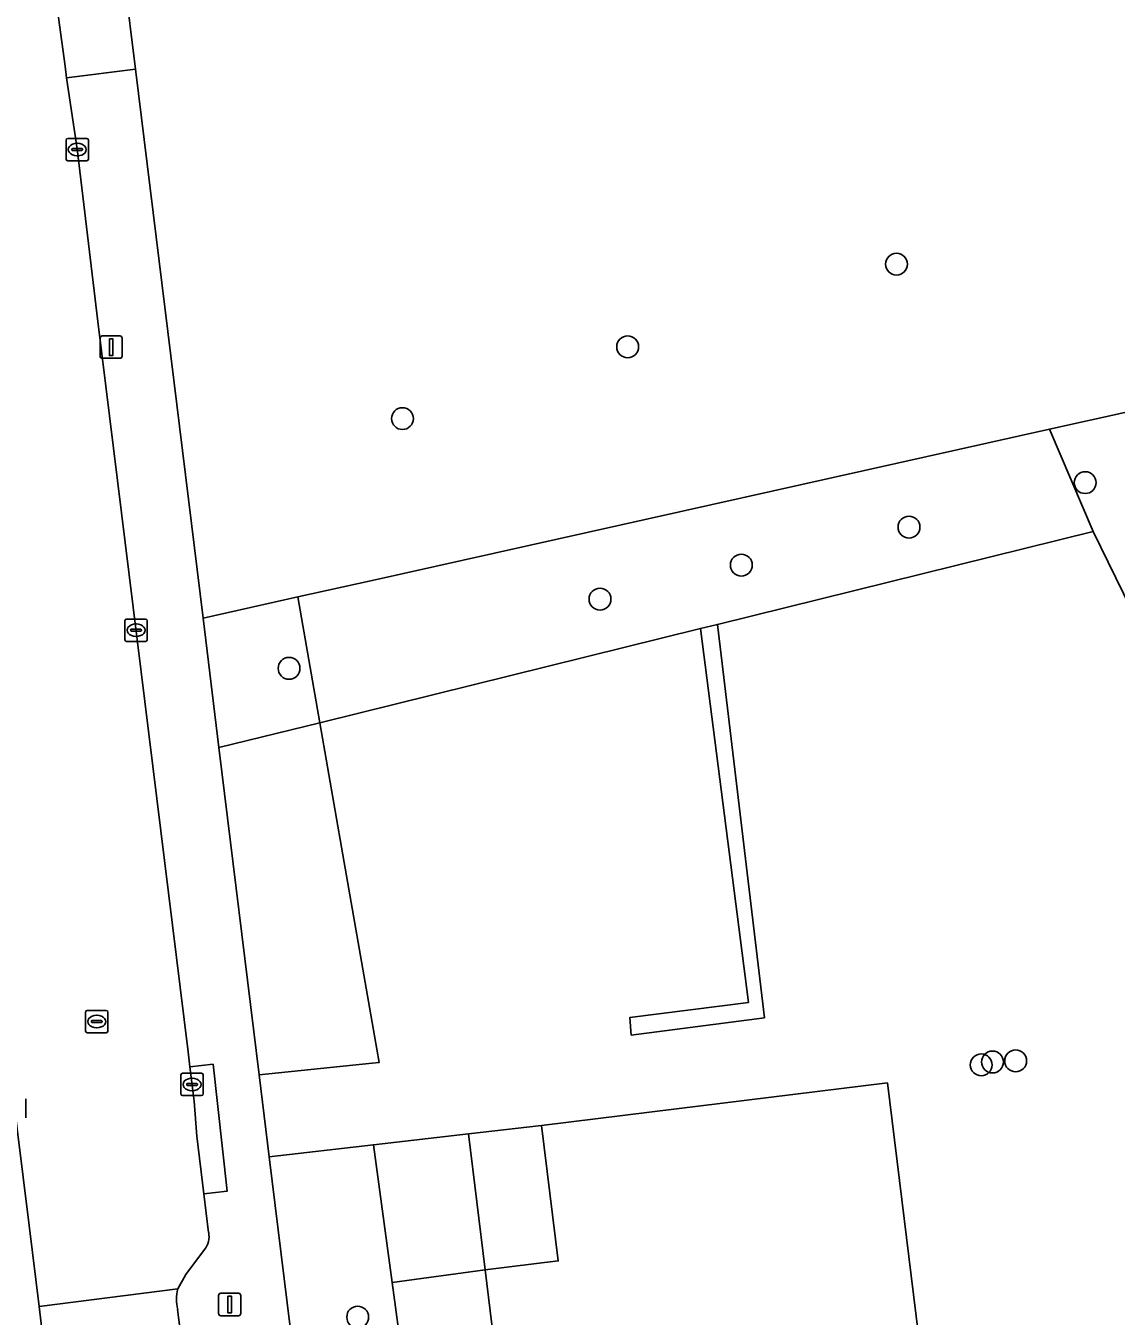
# Model space of a CAD drawing. Extents: x 158086 to 159499, y 382904 to 383981.
# Drawn here: x 158984.5 to 159033.3, y 383511.4 to 383569.1 of the extents above; entities that cross this region are included whole.
import ezdxf

# ---------------------------------------------------------------- set-up
doc = ezdxf.new("R2010")
doc.units = 0
for name, color, linetype in [('IMGEO_Boom', 7, 'Continuous'), ('IMGEO_Erf', 7, 'Continuous'), ('IMGEO_Groenvoorziening', 7, 'Continuous'), ('IMGEO_Haag', 7, 'Continuous'), ('IMGEO_Hek', 7, 'Continuous'), ('IMGEO_Kolk', 7, 'Continuous'), ('IMGEO_Lichtmast', 7, 'Continuous'), ('IMGEO_Pand', 7, 'Continuous'), ('IMGEO_Rijbaan_lokaal_open', 7, 'Continuous'), ('IMGEO_Rioolput', 7, 'Continuous'), ('IMGEO_Voetpad_halfverhard', 7, 'Continuous'), ('IMGEO_Voetpad_open', 7, 'Continuous')]:
    doc.layers.add(name, color=color, linetype=linetype)

msp = doc.modelspace()

# ---------------------------------------------------------------- linework, layer by layer
at = {"layer": 'IMGEO_Boom'}
for centre in [(159023.46, 383558.461), (159011.43, 383554.763), (159001.35, 383551.55), (159031.904, 383548.686), (159024.019, 383546.695), (159016.515, 383544.996), (159010.192, 383543.474), (158996.277, 383540.374), (159027.756, 383522.761), (159028.79, 383522.81), (159027.252, 383522.63), (158999.349, 383511.347)]:
    msp.add_circle(centre, 0.489, dxfattribs=at)
at = {"layer": 'IMGEO_Erf'}
msp.add_lwpolyline([(159051.864, 383506.43), (159032.258, 383546.499), (159015.446, 383542.341), (159017.549, 383524.742), (159011.591, 383523.966), (159011.528, 383524.754), (159016.835, 383525.425), (159014.682, 383542.152), (158997.651, 383537.941), (158998.685, 383532.036), (159000, 383524.532), (159000.314, 383522.74), (159000, 383522.708), (158994.94, 383522.192), (158995.391, 383518.522), (159000.049, 383519.057), (159004.3, 383519.545), (159007.577, 383519.921), (159012.532, 383520.53), (159023.055, 383521.822), (159025.5, 383501.921)], dxfattribs=at)
at = {"layer": 'IMGEO_Groenvoorziening'}
msp.add_lwpolyline([(158988.919, 383571.165), (158989.408, 383567.184), (158992.428, 383542.621), (158996.665, 383543.568), (159000, 383544.313), (159030.313, 383551.079), (159033.812, 383551.86), (159036.249, 383551.218), (159040.9, 383548.117), (159042.408, 383545.145), (159042.537, 383542.905), (159048.434, 383538.893), (159047.457, 383540.925)], dxfattribs=at)
for points in [[(159033.812, 383551.86), (159030.313, 383551.079), (159032.258, 383546.499), (159051.864, 383506.43), (159053.369, 383506.6), (159056.143, 383506.914)], [(159014.682, 383542.152), (159015.446, 383542.341), (159032.258, 383546.499), (159030.313, 383551.079), (159000, 383544.313), (158996.665, 383543.568), (158997.651, 383537.941)], [(158996.665, 383543.568), (158992.428, 383542.621), (158993.141, 383536.826), (158997.651, 383537.941)], [(159014.682, 383542.152), (159016.835, 383525.425), (159011.528, 383524.754), (159011.591, 383523.966), (159017.549, 383524.742), (159015.446, 383542.341)], [(158997.651, 383537.941), (158993.141, 383536.826), (158994.94, 383522.192), (159000, 383522.708), (159000.314, 383522.74), (159000, 383524.532), (158998.685, 383532.036)], [(159007.577, 383519.921), (159004.3, 383519.545), (159005.049, 383513.457), (159008.323, 383513.86)], [(159000.884, 383512.896), (159005.049, 383513.457), (159004.3, 383519.545), (159000.049, 383519.057)], [(159002.532, 383500.734), (159000.884, 383512.896), (159000.049, 383519.057), (158995.391, 383518.522), (158997.648, 383500.134)], [(159002.532, 383500.734), (159006.551, 383501.228), (159005.049, 383513.457), (159000.884, 383512.896)]]:
    msp.add_lwpolyline(points, close=True, dxfattribs=at)
msp.add_arc((159239.895, 383625.948), 210.384, 188.85836, 203.83665, dxfattribs=at)
at = {"layer": 'IMGEO_Haag'}
msp.add_lwpolyline([(159014.682, 383542.152), (159016.835, 383525.425), (159011.528, 383524.754), (159011.591, 383523.966), (159017.549, 383524.742), (159015.446, 383542.341)], close=True, dxfattribs=at)
at = {"layer": 'IMGEO_Hek'}
msp.add_lwpolyline([(159015.446, 383542.341), (159017.549, 383524.742)], dxfattribs=at)
at = {"layer": 'IMGEO_Kolk'}
for p, q in [((158986.297, 383563.162), (158986.297, 383564.014)), ((158986.372, 383564.088), (158987.224, 383564.088)), ((158986.556, 383563.582), (158986.556, 383563.594)), ((158986.599, 383563.631), (158986.997, 383563.631)), ((158986.785, 383563.868), (158986.81, 383563.868)), ((158987.04, 383563.594), (158987.04, 383563.582)), ((158987.298, 383564.014), (158987.298, 383563.162)), ((158987.224, 383563.088), (158986.372, 383563.088)), ((158986.994, 383563.545), (158986.596, 383563.545)), ((158986.808, 383563.308), (158986.783, 383563.308)), ((158988.93, 383541.655), (158988.93, 383542.507)), ((158989.005, 383542.581), (158989.857, 383542.581)), ((158989.418, 383542.361), (158989.443, 383542.361)), ((158989.931, 383542.507), (158989.931, 383541.655)), ((158989.189, 383542.075), (158989.189, 383542.087)), ((158989.627, 383542.038), (158989.229, 383542.038)), ((158989.232, 383542.124), (158989.63, 383542.124)), ((158989.441, 383541.801), (158989.416, 383541.801)), ((158989.673, 383542.087), (158989.673, 383542.075)), ((158989.857, 383541.581), (158989.005, 383541.581)), ((158991.437, 383521.33), (158991.437, 383522.182)), ((158991.512, 383522.256), (158992.364, 383522.256)), ((158991.925, 383522.036), (158991.95, 383522.036)), ((158992.438, 383522.182), (158992.438, 383521.33)), ((158991.696, 383521.75), (158991.696, 383521.762)), ((158992.134, 383521.713), (158991.736, 383521.713)), ((158991.739, 383521.799), (158992.137, 383521.799)), ((158991.948, 383521.476), (158991.923, 383521.476)), ((158992.18, 383521.762), (158992.18, 383521.75)), ((158984.496, 383521.111), (158984.496, 383520.259)), ((158992.364, 383521.256), (158991.512, 383521.256))]:
    msp.add_line(p, q, dxfattribs=at)
for points in [[(158986.297, 383563.162), (158986.297, 383564.014)], [(158986.372, 383564.088), (158987.224, 383564.088)], [(158987.298, 383564.014), (158987.298, 383563.162)], [(158987.224, 383563.088), (158986.372, 383563.088)], [(158988.93, 383541.655), (158988.93, 383542.507)], [(158989.005, 383542.581), (158989.857, 383542.581)], [(158989.931, 383542.507), (158989.931, 383541.655)], [(158989.857, 383541.581), (158989.005, 383541.581)], [(158991.437, 383521.33), (158991.437, 383522.182)], [(158991.512, 383522.256), (158992.364, 383522.256)], [(158992.438, 383522.182), (158992.438, 383521.33)], [(158984.496, 383521.111), (158984.496, 383520.259)], [(158992.364, 383521.256), (158991.512, 383521.256)]]:
    msp.add_lwpolyline(points, dxfattribs=at)
for centre, radius, start, end in [((158986.374, 383564.012), 0.0765, 91.55205, 178.44795), ((158986.374, 383564.012), 0.0765, 91.55205, 178.44795), ((158986.596, 383563.591), 0.0403, 85.87752, 175.75265), ((158986.593, 383563.581), 0.0366, 178.93798, 274.71019), ((158986.997, 383563.588), 0.043, 264.86636, 352.45326), ((158987.001, 383563.593), 0.0386, 1.73085, 96.63898), ((158987.222, 383564.012), 0.0765, 1.55205, 88.44795), ((158987.222, 383564.012), 0.0765, 1.55205, 88.44795), ((158986.374, 383563.164), 0.0765, 181.55205, 268.44795), ((158986.374, 383563.164), 0.0765, 181.55205, 268.44795), ((158987.222, 383563.164), 0.0765, 271.55205, 358.44795), ((158987.222, 383563.164), 0.0765, 271.55205, 358.44795), ((158989.007, 383542.505), 0.0765, 91.55205, 178.44795), ((158989.007, 383542.505), 0.0765, 91.55205, 178.44795), ((158989.855, 383542.505), 0.0765, 1.55205, 88.44795), ((158989.855, 383542.505), 0.0765, 1.55205, 88.44795), ((158989.007, 383541.657), 0.0765, 181.55205, 268.44795), ((158989.007, 383541.657), 0.0765, 181.55205, 268.44795), ((158989.229, 383542.084), 0.0403, 85.87752, 175.75265), ((158989.226, 383542.074), 0.0366, 178.93798, 274.71019), ((158989.63, 383542.081), 0.043, 264.86636, 352.45326), ((158989.634, 383542.086), 0.0386, 1.73085, 96.63898), ((158989.855, 383541.657), 0.0765, 271.55205, 358.44795), ((158989.855, 383541.657), 0.0765, 271.55205, 358.44795), ((158991.514, 383522.18), 0.0765, 91.55205, 178.44795), ((158991.514, 383522.18), 0.0765, 91.55205, 178.44795), ((158992.362, 383522.18), 0.0765, 1.55205, 88.44795), ((158992.362, 383522.18), 0.0765, 1.55205, 88.44795), ((158991.736, 383521.759), 0.0403, 85.87752, 175.75265), ((158991.733, 383521.749), 0.0366, 178.93798, 274.71019), ((158992.137, 383521.756), 0.043, 264.86636, 352.45326), ((158992.141, 383521.761), 0.0386, 1.73085, 96.63898), ((158991.514, 383521.332), 0.0765, 181.55205, 268.44795), ((158991.514, 383521.332), 0.0765, 181.55205, 268.44795), ((158992.362, 383521.332), 0.0765, 271.55205, 358.44795), ((158992.362, 383521.332), 0.0765, 271.55205, 358.44795)]:
    msp.add_arc(centre, radius, start, end, dxfattribs=at)
for centre, major_axis, ratio, start_param, end_param in [((158986.784, 383563.588), (-0.387, 0.002), 0.722429, 4.712389, 7.853982), ((158986.809, 383563.588), (-0.39, 0.002), 0.717154, 1.570796, 4.712389), ((158989.417, 383542.081), (-0.387, 0.002), 0.722429, 4.712389, 7.853982), ((158989.442, 383542.081), (-0.39, 0.002), 0.717154, 1.570796, 4.712389), ((158991.924, 383521.756), (-0.387, 0.002), 0.722429, 4.712389, 7.853982), ((158991.949, 383521.756), (-0.39, 0.002), 0.717154, 1.570796, 4.712389)]:
    msp.add_ellipse(centre, major_axis=major_axis, ratio=ratio, start_param=start_param, end_param=end_param, dxfattribs=at)
at = {"layer": 'IMGEO_Lichtmast'}
for p, q in [((158987.818, 383554.347), (158987.818, 383555.147)), ((158987.818, 383555.147), (158987.818, 383554.347)), ((158987.918, 383555.247), (158988.708, 383555.247)), ((158988.708, 383555.247), (158987.918, 383555.247)), ((158988.808, 383555.147), (158988.808, 383554.347)), ((158988.808, 383554.347), (158988.808, 383555.147)), ((158988.708, 383554.247), (158987.918, 383554.247)), ((158987.918, 383554.247), (158988.708, 383554.247)), ((158993.124, 383511.51), (158993.124, 383512.31)), ((158993.124, 383512.31), (158993.124, 383511.51)), ((158993.224, 383512.41), (158994.014, 383512.41)), ((158994.014, 383512.41), (158993.224, 383512.41)), ((158994.114, 383512.31), (158994.114, 383511.51)), ((158994.114, 383511.51), (158994.114, 383512.31)), ((158994.014, 383511.41), (158993.224, 383511.41)), ((158993.224, 383511.41), (158994.014, 383511.41))]:
    msp.add_line(p, q, dxfattribs=at)
for points in [[(158988.238, 383555.122), (158988.388, 383555.122), (158988.388, 383554.372), (158988.238, 383554.372), (158988.238, 383555.122)], [(158993.544, 383512.285), (158993.694, 383512.285), (158993.694, 383511.535), (158993.544, 383511.535), (158993.544, 383512.285)]]:
    msp.add_lwpolyline(points, dxfattribs=at)
for centre, start, end in [((158987.918, 383555.147), 90, 180), ((158987.918, 383555.147), 90, 180), ((158988.708, 383555.147), 0, 90), ((158988.708, 383555.147), 360, 90), ((158987.918, 383554.347), 180, 270), ((158987.918, 383554.347), 180, 270), ((158988.708, 383554.347), 270, 0), ((158988.708, 383554.347), 270, 0), ((158993.224, 383512.31), 90, 180), ((158993.224, 383512.31), 90, 180), ((158994.014, 383512.31), 0, 90), ((158994.014, 383512.31), 360, 90), ((158993.224, 383511.51), 180, 270), ((158993.224, 383511.51), 180, 270), ((158994.014, 383511.51), 270, 0), ((158994.014, 383511.51), 270, 0)]:
    msp.add_arc(centre, 0.1, start, end, dxfattribs=at)
at = {"layer": 'IMGEO_Pand'}
msp.add_lwpolyline([(159025.5, 383501.921), (159023.055, 383521.822), (159012.532, 383520.53), (159007.577, 383519.921), (159008.323, 383513.86), (159005.049, 383513.457), (159006.551, 383501.228)], dxfattribs=at)
at = {"layer": 'IMGEO_Rijbaan_lokaal_open'}
for points in [[(158985.158, 383573.085), (158984.255, 383573.589), (158983.704, 383574.031), (158977.415, 383571.984), (158978.072, 383568.889), (158978.334, 383566.818), (158979.022, 383561.383), (158979.151, 383560.361), (158981.914, 383537.315), (158984.654, 383515.442), (158985.093, 383511.823), (158991.302, 383512.605), (158991.664, 383513.253), (158992.493, 383514.367)], [(158987.726, 383555.89), (158986.793, 383563.617), (158986.32, 383566.804), (158986.251, 383567.319), (158985.559, 383572.458)], [(158992.679, 383515.126), (158992.465, 383516.856), (158992.143, 383519.444), (158992.029, 383521.008), (158991.84, 383522.545), (158991.757, 383523.216), (158987.726, 383555.89)], [(158991.302, 383512.605), (158985.093, 383511.823), (158985.415, 383509.168), (158991.662, 383509.972), (158991.399, 383510.764), (158991.292, 383511.693)]]:
    msp.add_lwpolyline(points, dxfattribs=at)
for centre, radius, start, end in [((158991.771, 383514.946), 0.926, 321.27447, 11.18652), ((158992.916, 383512.131), 1.682, 163.6388, 195.10476)]:
    msp.add_arc(centre, radius, start, end, dxfattribs=at)
at = {"layer": 'IMGEO_Rioolput'}
for p, q in [((158987.17, 383524.144), (158987.17, 383524.996)), ((158987.245, 383525.07), (158988.097, 383525.07)), ((158988.171, 383524.996), (158988.171, 383524.144)), ((158987.429, 383524.564), (158987.429, 383524.576)), ((158987.867, 383524.527), (158987.469, 383524.527)), ((158987.472, 383524.613), (158987.87, 383524.613)), ((158987.658, 383524.85), (158987.683, 383524.85)), ((158987.913, 383524.576), (158987.913, 383524.564)), ((158988.097, 383524.07), (158987.245, 383524.07)), ((158987.681, 383524.29), (158987.656, 383524.29))]:
    msp.add_line(p, q, dxfattribs=at)
for points in [[(158987.17, 383524.144), (158987.17, 383524.996)], [(158987.245, 383525.07), (158988.097, 383525.07)], [(158988.171, 383524.996), (158988.171, 383524.144)], [(158988.097, 383524.07), (158987.245, 383524.07)]]:
    msp.add_lwpolyline(points, dxfattribs=at)
for centre, radius, start, end in [((158987.247, 383524.994), 0.0765, 91.55205, 178.44795), ((158987.247, 383524.994), 0.0765, 91.55205, 178.44795), ((158988.095, 383524.994), 0.0765, 1.55205, 88.44795), ((158988.095, 383524.994), 0.0765, 1.55205, 88.44795), ((158987.469, 383524.573), 0.0403, 85.87752, 175.75265), ((158987.466, 383524.563), 0.0366, 178.93798, 274.71019), ((158987.87, 383524.57), 0.043, 264.86636, 352.45326), ((158987.874, 383524.575), 0.0386, 1.73085, 96.63898), ((158987.247, 383524.146), 0.0765, 181.55205, 268.44795), ((158987.247, 383524.146), 0.0765, 181.55205, 268.44795), ((158988.095, 383524.146), 0.0765, 271.55205, 358.44795), ((158988.095, 383524.146), 0.0765, 271.55205, 358.44795)]:
    msp.add_arc(centre, radius, start, end, dxfattribs=at)
for centre, major_axis, ratio, start_param, end_param in [((158987.657, 383524.57), (-0.387, 0.002), 0.722429, 4.712389, 7.853982), ((158987.682, 383524.57), (-0.39, 0.002), 0.717154, 1.570796, 4.712389)]:
    msp.add_ellipse(centre, major_axis=major_axis, ratio=ratio, start_param=start_param, end_param=end_param, dxfattribs=at)
at = {"layer": 'IMGEO_Voetpad_halfverhard'}
msp.add_arc((159239.895, 383625.948), 210.384, 188.85836, 203.83665, dxfattribs=at)
at = {"layer": 'IMGEO_Voetpad_open'}
for points in [[(158985.559, 383572.458), (158986.251, 383567.319), (158986.32, 383566.804), (158989.408, 383567.184), (158988.919, 383571.165)], [(158989.408, 383567.184), (158986.32, 383566.804), (158986.793, 383563.617), (158987.726, 383555.89), (158991.757, 383523.216), (158991.84, 383522.545), (158992.88, 383522.662), (158993.51, 383516.988), (158992.465, 383516.856), (158992.679, 383515.126)], [(159011.317, 383389.067), (159008.427, 383412.706), (159008.382, 383413.083), (159008.087, 383415.562), (159002.278, 383462.192), (159006.016, 383468.116), (159006.408, 383468.737), (159005.522, 383475.661), (159004.958, 383480.073), (159004.392, 383484.497), (159000, 383488.551), (158998.951, 383489.519), (158997.87, 383498.325), (158997.664, 383500), (158997.648, 383500.134), (158995.391, 383518.522), (158994.94, 383522.192), (158993.141, 383536.826), (158992.428, 383542.621), (158989.408, 383567.184)], [(158990.277, 383447.467), (158990.79, 383443.2), (158991.705, 383435.579), (158992.49, 383430.746), (158993.954, 383430.783), (158993.364, 383435.577), (158994.396, 383435.704), (158994.239, 383436.978), (158993.11, 383446.474), (158992.816, 383449.144), (158991.644, 383458.389), (158989.897, 383472.605), (158989.308, 383477.307), (158988.256, 383485.765), (158986.528, 383500), (158985.415, 383509.168), (158985.093, 383511.823), (158984.654, 383515.442), (158981.914, 383537.315), (158979.151, 383560.361)], [(158992.493, 383514.367), (158991.664, 383513.253), (158991.302, 383512.605)], [(158991.292, 383511.693), (158991.399, 383510.764), (158991.662, 383509.972), (158992.161, 383509.409), (158993.177, 383508.605)]]:
    msp.add_lwpolyline(points, dxfattribs=at)
msp.add_lwpolyline([(158992.465, 383516.856), (158993.51, 383516.988), (158992.88, 383522.662), (158991.84, 383522.545), (158992.029, 383521.008), (158992.143, 383519.444)], close=True, dxfattribs=at)
for centre, radius, start, end in [((158991.771, 383514.946), 0.926, 321.27447, 11.18652), ((158992.916, 383512.131), 1.682, 163.6388, 195.10476)]:
    msp.add_arc(centre, radius, start, end, dxfattribs=at)

doc.saveas('drawing.dxf')
